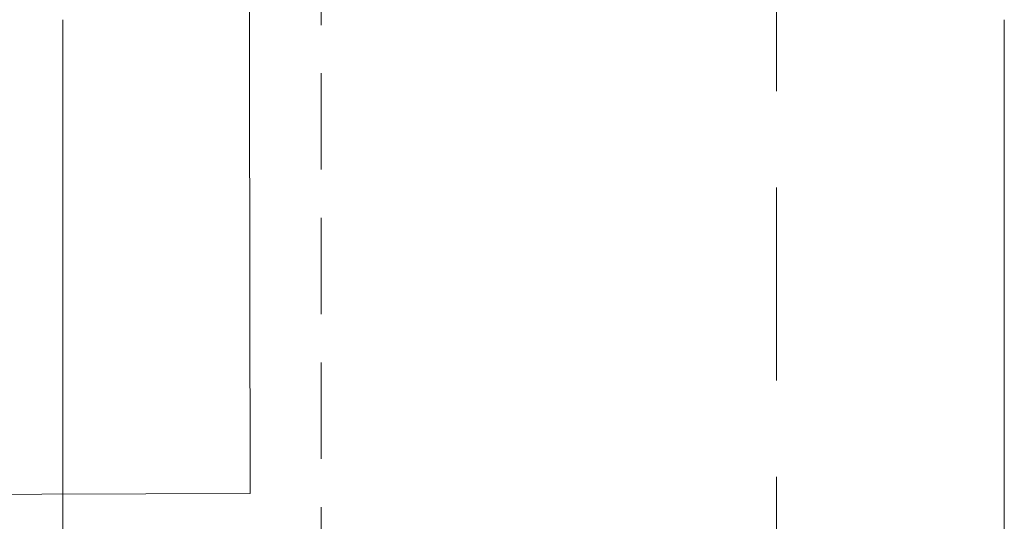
# Model space of a CAD drawing. Header units: millimetres. Extents: x -1695604 to 5289369, y -1488057 to 2187451.
# Tile 91 of 656: x 5252 to 5900, y -39965 to -39635. Entities that reach past the tile are written whole.
import ezdxf

# ---------------------------------------------------------------- set-up
doc = ezdxf.new("R2010")
doc.units = ezdxf.units.MM
doc.linetypes.add('DASHED', pattern=[19.05, 12.7, -6.35])
doc.layers.get('Defpoints').update_dxf_attribs({"color": 8})
for name, color, linetype, lineweight in [('A99_N_koty-200', 5, 'Continuous', 5), ('A99_N_koty-200 @ 200', 5, 'Continuous', 5), ('A99_N_koty-200 @ 50 (2)', 5, 'Continuous', 5), ('A99_N_znaceni 50', 5, 'Continuous', 5), ('A99_S_kce-pohl', 7, 'Continuous', 5), ('A99_S_kce-rez-ten', 7, 'Continuous', 9)]:
    doc.layers.add(name, color=color, linetype=linetype, lineweight=lineweight)
doc.styles.add('A99_kota', font='isocpeur.ttf', dxfattribs={"height": 2})
doc.dimstyles.new('A99_kota_200 new', dxfattribs={"dimscale": 200, "dimtxt": 2, "dimasz": 1.2, "dimexe": 0.5, "dimexo": 1.5, "dimgap": 0.3, "dimtad": 1, "dimdec": 0, "dimzin": 3, "dimdsep": 46, "dimtxsty": 'A99_kota', "dimblk": 'ARCHTICK', "dimcen": 2.5, "dimazin": 2, "dimtfac": 0.75, "dimtdec": 0, "dimtmove": 2, "dimatfit": 0, "dimfxl": 0, "dimtolj": 1, "dimtzin": 0, "dimlwd": 5, "dimlwe": 5, "dimarcsym": 0})

# ---------------------------------------------------------------- blocks, each defined once
blk = doc.blocks.new('_ArchTick')
at = {"color": 0, "linetype": 'ByBlock', "const_width": 0.15}
blk.add_lwpolyline([(-0.5, -0.5), (0.5, 0.5)], dxfattribs=at)
blk = doc.blocks.new('*D5691')
at = {"layer": 'A99_N_koty-200', "color": 0, "linetype": 'Continuous', "lineweight": 5, "transparency": 16777216}
for p, q in [((4465, -30205), (4240, -30205)), ((4265, -30205), (4265, -39635)), ((4465, -39635), (4240, -39635))]:
    blk.add_line(p, q, dxfattribs=at)
at = {"layer": 'Defpoints', "color": 0, "linetype": 'Continuous', "lineweight": 18, "transparency": 16777216}
for p in [(4812.5, -30205), (4265, -39635), (5280, -39635)]:
    blk.add_point(p, dxfattribs=at)
at = {"layer": 'A99_N_koty-200', "color": 0, "linetype": 'Continuous', "lineweight": 5, "transparency": 16777216, "xscale": 60, "yscale": 60, "zscale": 60}
for p, rotation in [((4265, -30205), 90), ((4265, -39635), 270)]:
    blk.add_blockref('_ArchTick', p, dxfattribs=dict(at, rotation=rotation))
at = {"layer": 'A99_N_koty-200', "color": 0, "linetype": 'Continuous', "transparency": 16777216, "insert": (4200, -34920), "char_height": 100, "attachment_point": 5, "rotation": 90, "style": 'A99_kota'}
blk.add_mtext('\\A1;9430', dxfattribs=at)
blk = doc.blocks.new('*D5692')
at = {"layer": 'A99_N_koty-200', "color": 0, "linetype": 'Continuous', "lineweight": 5, "transparency": 16777216}
for p, q in [((4377.5, -30205), (3477.5, -30205)), ((3577.5, -30205), (3577.5, -39635)), ((4377.5, -39635), (3477.5, -39635))]:
    blk.add_line(p, q, dxfattribs=at)
at = {"layer": 'Defpoints', "color": 0, "linetype": 'Continuous', "lineweight": 18, "transparency": 16777216}
for p in [(4812.5, -30205), (3577.5, -39635), (5280, -39635)]:
    blk.add_point(p, dxfattribs=at)
at = {"layer": 'A99_N_koty-200', "color": 0, "linetype": 'Continuous', "lineweight": 5, "transparency": 16777216, "xscale": 240, "yscale": 240, "zscale": 240}
for p, rotation in [((3577.5, -30205), 90), ((3577.5, -39635), 270)]:
    blk.add_blockref('_ArchTick', p, dxfattribs=dict(at, rotation=rotation))
at = {"layer": 'A99_N_koty-200', "color": 0, "linetype": 'Continuous', "transparency": 16777216, "insert": (3317.5, -35215), "char_height": 400, "attachment_point": 5, "rotation": 90, "style": 'A99_kota'}
blk.add_mtext('\\A1;9430', dxfattribs=at)
blk = doc.blocks.new('*D5697')
at = {"layer": 'A99_N_koty-200', "color": 0, "linetype": 'Continuous', "lineweight": 5, "transparency": 16777216}
for p, q in [((4377.5, -39635), (3477.5, -39635)), ((3577.5, -39635), (3577.5, -44485)), ((4377.5, -44485), (3477.5, -44485))]:
    blk.add_line(p, q, dxfattribs=at)
at = {"layer": 'Defpoints', "color": 0, "linetype": 'Continuous', "lineweight": 18, "transparency": 16777216}
for p in [(5280, -39635), (3577.5, -44485), (5280, -44485)]:
    blk.add_point(p, dxfattribs=at)
at = {"layer": 'A99_N_koty-200', "color": 0, "linetype": 'Continuous', "lineweight": 5, "transparency": 16777216, "xscale": 240, "yscale": 240, "zscale": 240}
for p, rotation in [((3577.5, -39635), 90), ((3577.5, -44485), 270)]:
    blk.add_blockref('_ArchTick', p, dxfattribs=dict(at, rotation=rotation))
at = {"layer": 'A99_N_koty-200', "color": 0, "linetype": 'Continuous', "transparency": 16777216, "insert": (3317.5, -42255.56), "char_height": 400, "attachment_point": 5, "rotation": 90, "style": 'A99_kota'}
blk.add_mtext('\\A1;4850', dxfattribs=at)
blk = doc.blocks.new('*D5698')
at = {"layer": 'A99_N_koty-200', "color": 0, "linetype": 'Continuous', "lineweight": 5, "transparency": 16777216}
for p, q in [((4465, -39635), (4240, -39635)), ((4265, -39635), (4265, -44485)), ((4465, -44485), (4240, -44485))]:
    blk.add_line(p, q, dxfattribs=at)
at = {"layer": 'Defpoints', "color": 0, "linetype": 'Continuous', "lineweight": 18, "transparency": 16777216}
for p in [(5280, -39635), (4265, -44485), (5280, -44485)]:
    blk.add_point(p, dxfattribs=at)
at = {"layer": 'A99_N_koty-200', "color": 0, "linetype": 'Continuous', "lineweight": 5, "transparency": 16777216, "xscale": 60, "yscale": 60, "zscale": 60}
for p, rotation in [((4265, -39635), 90), ((4265, -44485), 270)]:
    blk.add_blockref('_ArchTick', p, dxfattribs=dict(at, rotation=rotation))
at = {"layer": 'A99_N_koty-200', "color": 0, "linetype": 'Continuous', "transparency": 16777216, "insert": (4200, -42135), "char_height": 100, "attachment_point": 5, "rotation": 90, "style": 'A99_kota'}
blk.add_mtext('\\A1;4850', dxfattribs=at)
blk = doc.blocks.new('*D5700')
at = {"layer": 'A99_N_koty-200', "color": 0, "linetype": 'Continuous', "lineweight": 5, "transparency": 16777216}
for p, q in [((6650, -39555), (6650, -39495)), ((6450, -39555), (6675, -39555)), ((6650, -39555), (6650, -39635)), ((6450, -39635), (6675, -39635)), ((6650, -39635), (6650, -39695))]:
    blk.add_line(p, q, dxfattribs=at)
at = {"layer": 'Defpoints', "color": 0, "linetype": 'Continuous', "lineweight": 18, "transparency": 16777216}
for p in [(5900, -39555), (5900, -39635), (6650, -39635)]:
    blk.add_point(p, dxfattribs=at)
at = {"layer": 'A99_N_koty-200', "color": 0, "linetype": 'Continuous', "lineweight": 5, "transparency": 16777216, "xscale": 60, "yscale": 60, "zscale": 60}
for p, rotation in [((6650, -39555), 270), ((6650, -39635), 90)]:
    blk.add_blockref('_ArchTick', p, dxfattribs=dict(at, rotation=rotation))
at = {"layer": 'A99_N_koty-200', "color": 0, "linetype": 'Continuous', "transparency": 16777216, "insert": (6580, -39740), "char_height": 100, "attachment_point": 5, "rotation": 90, "style": 'A99_kota'}
blk.add_mtext('\\A1;80', dxfattribs=at)
blk = doc.blocks.new('*D5701')
at = {"layer": 'A99_N_koty-200', "color": 0, "linetype": 'Continuous', "lineweight": 5, "transparency": 16777216}
for p, q in [((7747.5, -39555), (7747.5, -39315)), ((6947.5, -39555), (7847.5, -39555)), ((7747.5, -39555), (7747.5, -39635)), ((6947.5, -39635), (7847.5, -39635)), ((7747.5, -39635), (7747.5, -39875))]:
    blk.add_line(p, q, dxfattribs=at)
at = {"layer": 'Defpoints', "color": 0, "linetype": 'Continuous', "lineweight": 18, "transparency": 16777216}
for p in [(5900, -39555), (5900, -39635), (7747.5, -39635)]:
    blk.add_point(p, dxfattribs=at)
at = {"layer": 'A99_N_koty-200', "color": 0, "linetype": 'Continuous', "lineweight": 5, "transparency": 16777216, "xscale": 240, "yscale": 240, "zscale": 240}
for p, rotation in [((7747.5, -39555), 270), ((7747.5, -39635), 90)]:
    blk.add_blockref('_ArchTick', p, dxfattribs=dict(at, rotation=rotation))
at = {"layer": 'A99_N_koty-200', "color": 0, "linetype": 'Continuous', "transparency": 16777216, "insert": (7512.5, -39950), "char_height": 400, "attachment_point": 5, "rotation": 90, "style": 'A99_kota'}
blk.add_mtext('\\A1;80', dxfattribs=at)
blk = doc.blocks.new('*D5715')
at = {"layer": 'A99_N_koty-200', "color": 0, "linetype": 'Continuous', "lineweight": 5, "transparency": 16777216}
for p, q in [((6947.5, -39635), (7847.5, -39635)), ((7747.5, -39635), (7747.5, -44635)), ((6947.5, -44635), (7847.5, -44635))]:
    blk.add_line(p, q, dxfattribs=at)
at = {"layer": 'Defpoints', "color": 0, "linetype": 'Continuous', "lineweight": 18, "transparency": 16777216}
for p in [(5900, -39635), (5950, -44635), (7747.5, -44635)]:
    blk.add_point(p, dxfattribs=at)
at = {"layer": 'A99_N_koty-200', "color": 0, "linetype": 'Continuous', "lineweight": 5, "transparency": 16777216, "xscale": 240, "yscale": 240, "zscale": 240}
for p, rotation in [((7747.5, -39635), 90), ((7747.5, -44635), 270)]:
    blk.add_blockref('_ArchTick', p, dxfattribs=dict(at, rotation=rotation))
at = {"layer": 'A99_N_koty-200', "color": 0, "linetype": 'Continuous', "transparency": 16777216, "insert": (7487.5, -42135), "char_height": 400, "attachment_point": 5, "rotation": 90, "style": 'A99_kota'}
blk.add_mtext('\\A1;5000', dxfattribs=at)
blk = doc.blocks.new('*D5716')
at = {"layer": 'A99_N_koty-200', "color": 0, "linetype": 'Continuous', "lineweight": 5, "transparency": 16777216}
for p, q in [((6450, -39635), (6675, -39635)), ((6650, -39635), (6650, -44635)), ((6450, -44635), (6675, -44635))]:
    blk.add_line(p, q, dxfattribs=at)
at = {"layer": 'Defpoints', "color": 0, "linetype": 'Continuous', "lineweight": 18, "transparency": 16777216}
for p in [(5900, -39635), (5950, -44635), (6650, -44635)]:
    blk.add_point(p, dxfattribs=at)
at = {"layer": 'A99_N_koty-200', "color": 0, "linetype": 'Continuous', "lineweight": 5, "transparency": 16777216, "xscale": 60, "yscale": 60, "zscale": 60}
for p, rotation in [((6650, -39635), 90), ((6650, -44635), 270)]:
    blk.add_blockref('_ArchTick', p, dxfattribs=dict(at, rotation=rotation))
at = {"layer": 'A99_N_koty-200', "color": 0, "linetype": 'Continuous', "transparency": 16777216, "insert": (6585, -42135), "char_height": 100, "attachment_point": 5, "rotation": 90, "style": 'A99_kota'}
blk.add_mtext('\\A1;5000', dxfattribs=at)
blk = doc.blocks.new('*U6341')
at = {"layer": 'A99_N_koty-200 @ 200', "linetype": 'Continuous'}
dim = blk.add_linear_dim(base=(3577.5, -39635), p1=(4812.5, -30205), p2=(5280, -39635), angle=270, dimstyle='A99_kota_200 new', override={"dimscale": 200, "dimtix": 1, "dimtofl": 1, "dimtmove": 1, "dimatfit": 0}, dxfattribs=at)
dim.commit()
dim.dimension.update_dxf_attribs({"geometry": '*D5692', "text_midpoint": (3577.5, -35215), "dimtype": 128})
at = {"layer": 'A99_N_koty-200 @ 50 (2)', "linetype": 'Continuous'}
dim = blk.add_linear_dim(base=(4265, -39635), p1=(4812.5, -30205), p2=(5280, -39635), angle=270, dimstyle='A99_kota_200 new', override={"dimscale": 50, "dimtix": 1, "dimtofl": 1, "dimtmove": 1, "dimatfit": 0}, dxfattribs=at)
dim.commit()
dim.dimension.update_dxf_attribs({"geometry": '*D5691', "text_midpoint": (4200, -34920)})
blk = doc.blocks.new('*U6343')
at = {"layer": 'A99_N_koty-200 @ 200', "linetype": 'Continuous'}
dim = blk.add_linear_dim(base=(3577.5, -44485), p1=(5280, -39635), p2=(5280, -44485), angle=90, dimstyle='A99_kota_200 new', override={"dimscale": 200, "dimtix": 1, "dimtofl": 1, "dimtmove": 2, "dimatfit": 0}, dxfattribs=at)
dim.commit()
dim.dimension.update_dxf_attribs({"geometry": '*D5697', "text_midpoint": (3317.5, -42255.56), "dimtype": 128})
at = {"layer": 'A99_N_koty-200 @ 50 (2)', "linetype": 'Continuous'}
dim = blk.add_linear_dim(base=(4265, -44485), p1=(5280, -39635), p2=(5280, -44485), angle=90, dimstyle='A99_kota_200 new', override={"dimscale": 50, "dimtix": 1, "dimtofl": 1, "dimtmove": 2, "dimatfit": 0}, dxfattribs=at)
dim.commit()
dim.dimension.update_dxf_attribs({"geometry": '*D5698', "text_midpoint": (4200, -42135), "dimtype": 128})
blk = doc.blocks.new('*U6344')
at = {"layer": 'A99_N_koty-200 @ 200', "linetype": 'Continuous'}
dim = blk.add_linear_dim(base=(7747.5, -39635), p1=(5900, -39555), p2=(5900, -39635), angle=90, dimstyle='A99_kota_200 new', override={"dimscale": 200, "dimtix": 1, "dimtofl": 1, "dimtmove": 2, "dimatfit": 0}, dxfattribs=at)
dim.commit()
dim.dimension.update_dxf_attribs({"geometry": '*D5701', "text_midpoint": (7512.5, -39950), "dimtype": 128})
at = {"layer": 'A99_N_koty-200 @ 50 (2)', "linetype": 'Continuous'}
dim = blk.add_linear_dim(base=(6650, -39635), p1=(5900, -39555), p2=(5900, -39635), angle=90, dimstyle='A99_kota_200 new', override={"dimscale": 50, "dimtix": 1, "dimtofl": 1, "dimtmove": 2, "dimatfit": 0}, dxfattribs=at)
dim.commit()
dim.dimension.update_dxf_attribs({"geometry": '*D5700', "text_midpoint": (6580, -39740), "dimtype": 128})
blk = doc.blocks.new('*U6353')
at = {"layer": 'A99_N_koty-200 @ 200', "linetype": 'Continuous'}
dim = blk.add_linear_dim(base=(7747.5, -44635), p1=(5900, -39635), p2=(5950, -44635), angle=90, dimstyle='A99_kota_200 new', override={"dimscale": 200, "dimtix": 1, "dimtofl": 1, "dimtmove": 2, "dimatfit": 0}, dxfattribs=at)
dim.commit()
dim.dimension.update_dxf_attribs({"geometry": '*D5715', "text_midpoint": (7487.5, -42135)})
at = {"layer": 'A99_N_koty-200 @ 50 (2)', "linetype": 'Continuous'}
dim = blk.add_linear_dim(base=(6650, -44635), p1=(5900, -39635), p2=(5950, -44635), angle=90, dimstyle='A99_kota_200 new', override={"dimscale": 50, "dimtix": 1, "dimtofl": 1, "dimtmove": 2, "dimatfit": 0}, dxfattribs=at)
dim.commit()
dim.dimension.update_dxf_attribs({"geometry": '*D5716', "text_midpoint": (6585, -42135)})

msp = doc.modelspace()

# ---------------------------------------------------------------- linework, layer by layer
at = {"layer": 'A99_N_znaceni 50', "lineweight": 5}
for points in [[(5402.5, -39392.5), (5403.29, -39946.97)], [(5060, -39948.09), (5403.29, -39946.97)]]:
    msp.add_lwpolyline(points, dxfattribs=at)
at = {"layer": 'A99_S_kce-pohl', "color": 5, "linetype": 'Continuous', "lineweight": 5}
for points in [[(5280, -39635), (5280, -44485)], [(5900, -39635), (5900, -44635)]]:
    msp.add_lwpolyline(points, dxfattribs=at)
at = {"layer": 'A99_S_kce-rez-ten', "color": 7, "linetype": 'DASHED', "ltscale": 10}
msp.add_line((5750, -44635), (5750, -30905), dxfattribs=at)
at = {"layer": 'A99_S_kce-rez-ten', "color": 5, "linetype": 'DASHED', "lineweight": 5, "ltscale": 5}
msp.add_lwpolyline([(5450, -39575), (5450, -45435)], dxfattribs=at)

# ---------------------------------------------------------------- block references
at = {"layer": 'A99_N_koty-200', "color": 3, "linetype": 'Continuous', "lineweight": 18}
for name in ['*U6341', '*U6344', '*U6343', '*U6353']:
    msp.add_blockref(name, (0, 0), dxfattribs=at)

doc.saveas('drawing.dxf')
